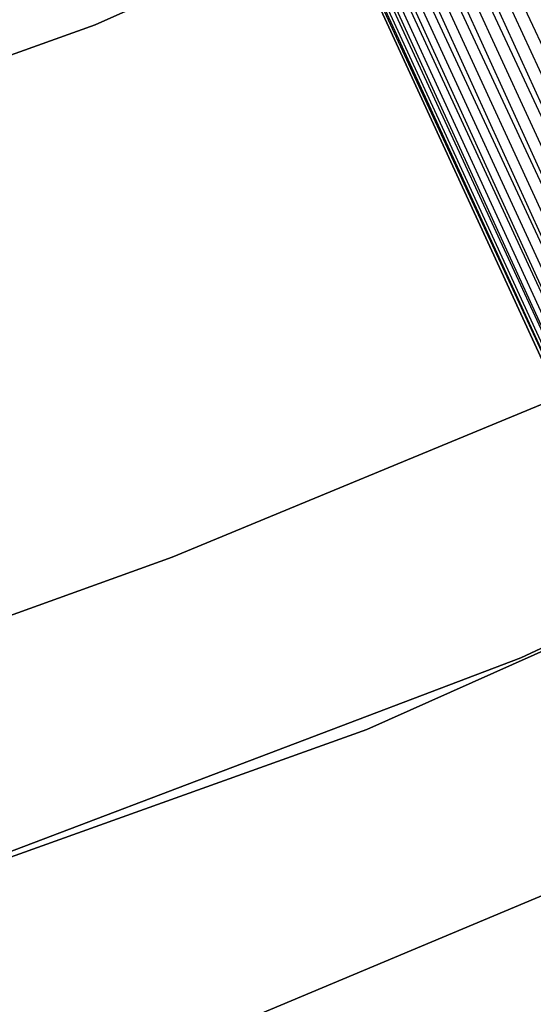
# Model space of a CAD drawing. Extents: x -102 to 102, y -101 to 102.
# Tile 299 of 481: x 20.82 to 24.22, y -59.36 to -52.84. Entities that reach past the tile are written whole.
import ezdxf

# ---------------------------------------------------------------- set-up
doc = ezdxf.new("R2010")
doc.units = 0
doc.header["$LTSCALE"] = 25.4
doc.layers.get('0').update_dxf_attribs({"linetype": 'CONTINUOUS'})

# ---------------------------------------------------------------- blocks, each defined once
blk = doc.blocks.new('NL2500011659_STL')
at = {"color": 0}
for p, q in [((33.3676, -73.4355, -8.4135), (17.9244, -39.3931, -8.4782)), ((17.9244, -39.3931, -8.4782), (33.7371, -73.2655, -8.5)), ((33.3676, -73.4355, -8.4135), (17.9244, -39.3931, -8.4782)), ((17.9244, -39.3931, -6.5218), (33.5482, -73.3524, -6.5218)), ((17.9244, -39.3931, -6.5218), (33.5482, -73.3524, -6.5218)), ((17.9244, -39.3931, -8.4782), (33.7371, -73.2655, -8.5)), ((17.7438, -39.4762, -8.4135), (33.3676, -73.4355, -8.4135)), ((17.7438, -39.4762, -8.4135), (33.3676, -73.4355, -8.4135)), ((33.5482, -73.3524, -6.5218), (17.7438, -39.4762, -6.5865)), ((17.7438, -39.4762, -6.5865), (33.2031, -73.5111, -6.691)), ((17.7438, -39.4762, -6.5865), (33.2031, -73.5111, -6.691)), ((33.5482, -73.3524, -6.5218), (17.7438, -39.4762, -6.5865)), ((33.062, -73.5761, -8.1691), (17.5793, -39.5518, -8.309)), ((17.5793, -39.5518, -8.309), (33.3676, -73.4355, -8.4135)), ((17.5793, -39.5518, -8.309), (33.3676, -73.4355, -8.4135)), ((33.062, -73.5761, -8.1691), (17.5793, -39.5518, -8.309)), ((17.5793, -39.5518, -6.691), (33.2031, -73.5111, -6.691)), ((17.5793, -39.5518, -6.691), (33.2031, -73.5111, -6.691)), ((17.4382, -39.6168, -8.1691), (33.062, -73.5761, -8.1691)), ((17.4382, -39.6168, -8.1691), (33.062, -73.5761, -8.1691)), ((33.2031, -73.5111, -6.691), (17.4382, -39.6168, -6.8309)), ((17.4382, -39.6168, -6.8309), (32.9503, -73.6274, -7)), ((17.4382, -39.6168, -6.8309), (32.9503, -73.6274, -7)), ((33.2031, -73.5111, -6.691), (17.4382, -39.6168, -6.8309)), ((32.8731, -73.663, -7.809), (17.3266, -39.6681, -8)), ((17.3266, -39.6681, -8), (33.062, -73.5761, -8.1691)), ((17.3266, -39.6681, -8), (33.062, -73.5761, -8.1691)), ((32.8731, -73.663, -7.809), (17.3266, -39.6681, -8)), ((17.3266, -39.6681, -7), (32.9503, -73.6274, -7)), ((17.3266, -39.6681, -7), (32.9503, -73.6274, -7)), ((32.8336, -73.6811, -7.3955), (17.2098, -39.7218, -7.6045)), ((17.2098, -39.7218, -7.3955), (32.8336, -73.6811, -7.3955)), ((32.8336, -73.6811, -7.3955), (17.2098, -39.7218, -7.6045)), ((17.2098, -39.7218, -7.6045), (32.8731, -73.663, -7.809)), ((17.2098, -39.7218, -7.6045), (32.8731, -73.663, -7.809)), ((17.2098, -39.7218, -7.3955), (32.8336, -73.6811, -7.3955)), ((17.2493, -39.7037, -7.809), (32.8731, -73.663, -7.809)), ((17.2493, -39.7037, -7.809), (32.8731, -73.663, -7.809)), ((32.9503, -73.6274, -7), (17.2493, -39.7037, -7.191)), ((17.2493, -39.7037, -7.191), (32.8336, -73.6811, -7.3955)), ((17.2493, -39.7037, -7.191), (32.8336, -73.6811, -7.3955)), ((32.9503, -73.6274, -7), (17.2493, -39.7037, -7.191)), ((21.323, -52.8738, -314), (25.3075, -51.0876, -314)), ((25.3075, -51.0876, -312), (21.323, -52.8738, -312)), ((25.3075, -51.0876, -312), (21.323, -52.8738, -312)), ((21.323, -52.8738, -314), (25.3075, -51.0876, -314)), ((17.2135, -54.3497, -314), (21.323, -52.8738, -314)), ((21.323, -52.8738, -312), (17.2135, -54.3497, -312)), ((21.323, -52.8738, -312), (17.2135, -54.3497, -312)), ((17.2135, -54.3497, -314), (21.323, -52.8738, -314)), ((21.323, -52.8738, -312), (21.323, -52.8738, -314)), ((21.323, -52.8738, -312), (21.323, -52.8738, -314)), ((24.1426, -57.0647, -316), (28.3391, -55.1021, -316)), ((28.3391, -55.1021, -315), (24.1426, -57.0647, -315)), ((24.1426, -57.0647, -316), (28.3391, -55.1021, -316)), ((28.3391, -55.1021, -315), (24.1426, -57.0647, -315)), ((24.4236, -55.3271, -312), (21.8325, -56.3993, -312)), ((21.8325, -56.3993, -314), (24.4236, -55.3271, -314)), ((21.8325, -56.3993, -314), (24.4236, -55.3271, -314)), ((24.4236, -55.3271, -312), (21.8325, -56.3993, -312)), ((27.4063, -55.6275, -308.5), (23.1213, -57.5397, -308.5)), ((23.1213, -57.5397, -318), (27.4063, -55.6275, -318)), ((23.1213, -57.5397, -318), (27.4063, -55.6275, -318)), ((27.4063, -55.6275, -308.5), (23.1213, -57.5397, -308.5)), ((21.8325, -56.3993, -312), (19.1945, -57.3501, -312)), ((19.1945, -57.3501, -314), (21.8325, -56.3993, -314)), ((19.1945, -57.3501, -314), (21.8325, -56.3993, -314)), ((21.8325, -56.3993, -312), (19.1945, -57.3501, -312)), ((21.8325, -56.3993, -312), (21.8325, -56.3993, -314)), ((21.8325, -56.3993, -312), (21.8325, -56.3993, -314)), ((19.8111, -58.7082, -316), (24.1426, -57.0647, -316)), ((24.1426, -57.0647, -315), (19.8111, -58.7082, -315)), ((19.8111, -58.7082, -316), (24.1426, -57.0647, -316)), ((24.1426, -57.0647, -315), (19.8111, -58.7082, -315)), ((24.1426, -57.0647, -316), (24.1426, -57.0647, -315)), ((24.1426, -57.0647, -316), (24.1426, -57.0647, -315)), ((23.1213, -57.5397, -308.5), (18.704, -59.1224, -308.5)), ((18.704, -59.1224, -318), (23.1213, -57.5397, -318)), ((18.704, -59.1224, -318), (23.1213, -57.5397, -318)), ((23.1213, -57.5397, -308.5), (18.704, -59.1224, -308.5)), ((23.1213, -57.5397, -318), (23.1213, -57.5397, -308.5)), ((23.1213, -57.5397, -318), (23.1213, -57.5397, -308.5)), ((22.3468, -59.4499, -308.5), (26.7266, -57.6148, -308.5)), ((26.7266, -57.6148, -318), (22.3468, -59.4499, -318)), ((22.3468, -59.4499, -308.5), (26.7266, -57.6148, -308.5)), ((26.7266, -57.6148, -318), (22.3468, -59.4499, -318))]:
    blk.add_line(p, q, dxfattribs=at)

msp = doc.modelspace()

# ---------------------------------------------------------------- block references
at = {"color": 0}
msp.add_blockref('NL2500011659_STL', (0, 0), dxfattribs=at)

doc.saveas('drawing.dxf')
